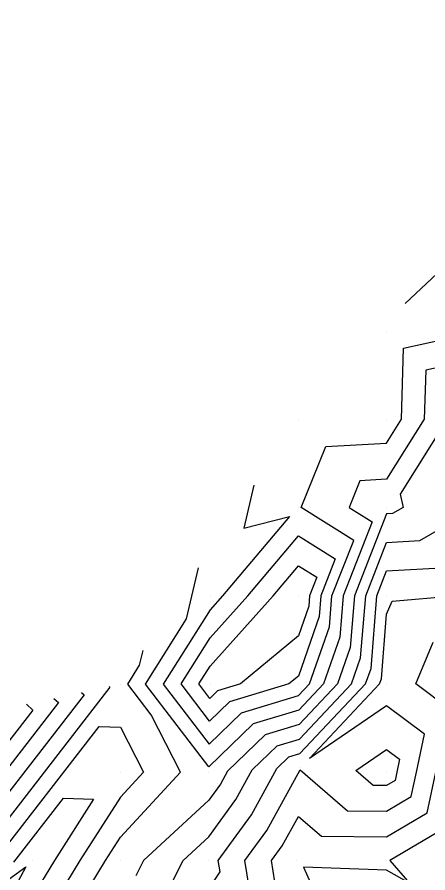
# Model space of a CAD drawing. Extents: x 2188792 to 2191981, y 386090 to 389710.
# Drawn here: x 2189338.3 to 2189384.9, y 386958.7 to 387055.7 of the extents above; entities that cross this region are included whole.
import ezdxf

# ---------------------------------------------------------------- set-up
doc = ezdxf.new("R2010")
doc.units = 0
for name, color, linetype in [('DTM Contours Major', 7, 'Continuous'), ('DTM Contours Minor', 7, 'Continuous'), ('Exist DTM QL2 LIDAR Elevation Point', 7, 'Continuous')]:
    doc.layers.add(name, color=color, linetype=linetype)

msp = doc.modelspace()

# ---------------------------------------------------------------- linework, layer by layer
at = {"layer": 'DTM Contours Major'}
for points in [[(2189365.177, 387002.635), (2189364.035, 386997.782), (2189369.2, 386999.117), (2189361.627, 386990.12), (2189360.203, 386988.532), (2189354.899, 386980.111), (2189360.097, 386973.31), (2189363.753, 386976.837), (2189370.233, 386978.797), (2189371.48, 386980.119), (2189373.73, 386986.594), (2189374.014, 386990.12), (2189376.479, 386996.394), (2189370.507, 387000.121), (2189373.308, 387007.018), (2189380.205, 387007.42), (2189381.9, 387010.122), (2189382.131, 387018.198), (2189390.206, 387019.963)], [(2189364.917, 386955.231), (2189364.153, 386960.101), (2189366.63, 386963.519), (2189370.401, 386970.366), (2189375.759, 386965.734), (2189380.205, 386965.709), (2189382.979, 386967.344), (2189383.569, 386970.118), (2189384.506, 386974.419), (2189380.205, 386977.641), (2189371.455, 386971.685), (2189379.411, 386980.119), (2189379.616, 386980.708), (2189380.205, 386988.033), (2189380.82, 386989.505), (2189387.812, 386990.12)], [(2189342.518, 386978.486), (2189343.041, 386978.02), (2189328.369, 386959.1)], [(2189326.705, 386950.247), (2189339.333, 386959.389), (2189334.339, 386950.1)]]:
    msp.add_lwpolyline(points, dxfattribs=at)
at = {"layer": 'DTM Contours Minor'}
for points in [[(2189382.289, 387023.248), (2189390.714, 387031.139), (2189400.207, 387040.725), (2189407.304, 387043.029), (2189410.208, 387043.75), (2189416.602, 387043.732), (2189420.209, 387048.886), (2189421.919, 387048.416), (2189430.21, 387043.864), (2189431.561, 387048.774), (2189435.759, 387050.126), (2189440.211, 387052.567), (2189442.738, 387057.555)], [(2189390.206, 387016.914), (2189384.633, 387015.695), (2189384.474, 387010.122), (2189380.205, 387003.317), (2189377.185, 387003.141), (2189375.958, 387000.121), (2189378.573, 386998.489), (2189375.286, 386990.12), (2189374.908, 386985.417), (2189373.067, 386980.119), (2189370.269, 386977.154), (2189365.1, 386975.591), (2189360.057, 386970.724), (2189352.884, 386980.107), (2189357.531, 386987.485), (2189358.896, 386993.282)], [(2189387.047, 387010.122), (2189381.731, 387001.647), (2189382.066, 387000.121), (2189380.883, 386999.444), (2189380.205, 386999.406), (2189376.558, 386990.12), (2189376.085, 386984.24), (2189374.653, 386980.119), (2189370.305, 386975.511), (2189366.448, 386974.344), (2189362.174, 386970.221), (2189361.377, 386968.772), (2189360.047, 386966.938), (2189352.676, 386960.101), (2189351.795, 386958.352)], [(2189354.782, 386955.364), (2189357.169, 386960.101), (2189360.047, 386962.77), (2189363.128, 386967.021), (2189364.976, 386970.377), (2189367.796, 386973.098), (2189370.341, 386973.868), (2189376.239, 386980.119), (2189377.262, 386983.063), (2189377.83, 386990.12), (2189380.205, 386996.168), (2189383.948, 386996.378), (2189390.206, 386999.96)], [(2189370.204, 386981.012), (2189369.135, 386980.119), (2189362.405, 386978.083), (2189360.137, 386975.896), (2189356.913, 386980.114), (2189360.203, 386985.337), (2189364.49, 386990.12), (2189370.204, 386996.908), (2189374.384, 386994.3), (2189372.742, 386990.12), (2189372.553, 386987.771), (2189370.204, 386981.012)], [(2189370.204, 386985.577), (2189363.667, 386980.119), (2189361.057, 386979.33), (2189360.178, 386978.481), (2189358.928, 386980.117), (2189360.203, 386982.142), (2189367.354, 386990.12), (2189370.204, 386993.506), (2189372.289, 386992.205), (2189371.47, 386990.12), (2189371.376, 386988.948), (2189370.204, 386985.577)], [(2189360.047, 386956.896), (2189361.334, 386958.813), (2189361.132, 386960.101), (2189364.879, 386965.27), (2189367.777, 386970.533), (2189369.144, 386971.852), (2189370.377, 386972.225), (2189377.825, 386980.119), (2189378.439, 386981.885), (2189379.101, 386990.12), (2189380.205, 386992.93), (2189387.014, 386993.313)], [(2189387.336, 386977.249), (2189383.506, 386980.119), (2189385.481, 386984.845)], [(2189345.735, 386955.79), (2189348.352, 386960.101), (2189350.046, 386962.756), (2189356.854, 386970.102), (2189353.547, 386976.602), (2189350.87, 386980.104), (2189352.219, 386982.246), (2189352.615, 386983.928)], [(2189345.643, 386979.157), (2189345.949, 386978.885), (2189330.765, 386959.305)], [(2189348.768, 386979.828), (2189348.857, 386979.749), (2189333.162, 386959.511)], [(2189339.393, 386977.815), (2189340.133, 386977.155), (2189325.972, 386958.894)], [(2189335.559, 386959.716), (2189347.646, 386975.302), (2189350.046, 386975.22), (2189352.65, 386970.102), (2189350.046, 386967.292), (2189345.459, 386960.101), (2189340.045, 386951.183)], [(2189376.721, 386970.318), (2189380.205, 386972.69), (2189381.675, 386971.588), (2189381.355, 386970.118), (2189381.154, 386969.17), (2189380.205, 386968.611), (2189378.686, 386968.619), (2189376.721, 386970.318)], [(2189368.5, 386951.648), (2189367.173, 386960.101), (2189368.381, 386961.768), (2189370.22, 386965.107), (2189372.833, 386962.848), (2189380.205, 386962.806), (2189384.805, 386965.518), (2189385.784, 386970.118)], [(2189337.956, 386959.922), (2189343.584, 386967.18), (2189347.006, 386967.062), (2189342.566, 386960.101), (2189340.045, 386955.948), (2189336.901, 386950.1)], [(2189386.631, 386963.692), (2189380.567, 386960.117), (2189382.789, 386957.533), (2189380.188, 386959.009), (2189370.802, 386959.346), (2189374.952, 386950.1)]]:
    msp.add_lwpolyline(points, dxfattribs=at)
at = {"layer": 'Exist DTM QL2 LIDAR Elevation Point'}
for p, q in [((2189380.205, 387020.123), (2189380.205, 387020.123)), ((2189370.204, 387010.122), (2189370.204, 387010.122)), ((2189380.205, 387010.122), (2189380.205, 387010.122)), ((2189370.204, 387000.121), (2189370.204, 387000.121)), ((2189380.205, 387000.121), (2189380.205, 387000.121)), ((2189360.203, 386990.12), (2189360.203, 386990.12)), ((2189370.204, 386990.12), (2189370.204, 386990.12)), ((2189380.205, 386990.12), (2189380.205, 386990.12)), ((2189350.046, 386980.103), (2189350.046, 386980.103)), ((2189360.203, 386980.119), (2189360.203, 386980.119)), ((2189370.204, 386980.119), (2189370.204, 386980.119)), ((2189380.205, 386980.119), (2189380.205, 386980.119)), ((2189370.411, 386970.68), (2189370.411, 386970.68)), ((2189350.046, 386970.102), (2189350.046, 386970.102)), ((2189360.047, 386970.102), (2189360.047, 386970.102)), ((2189380.205, 386970.118), (2189380.205, 386970.118)), ((2189340.045, 386960.101), (2189340.045, 386960.101)), ((2189350.046, 386960.101), (2189350.046, 386960.101)), ((2189360.047, 386960.101), (2189360.047, 386960.101)), ((2189370.048, 386960.101), (2189370.048, 386960.101)), ((2189380.205, 386960.117), (2189380.205, 386960.117))]:
    msp.add_line(p, q, dxfattribs=at)

doc.saveas('drawing.dxf')
